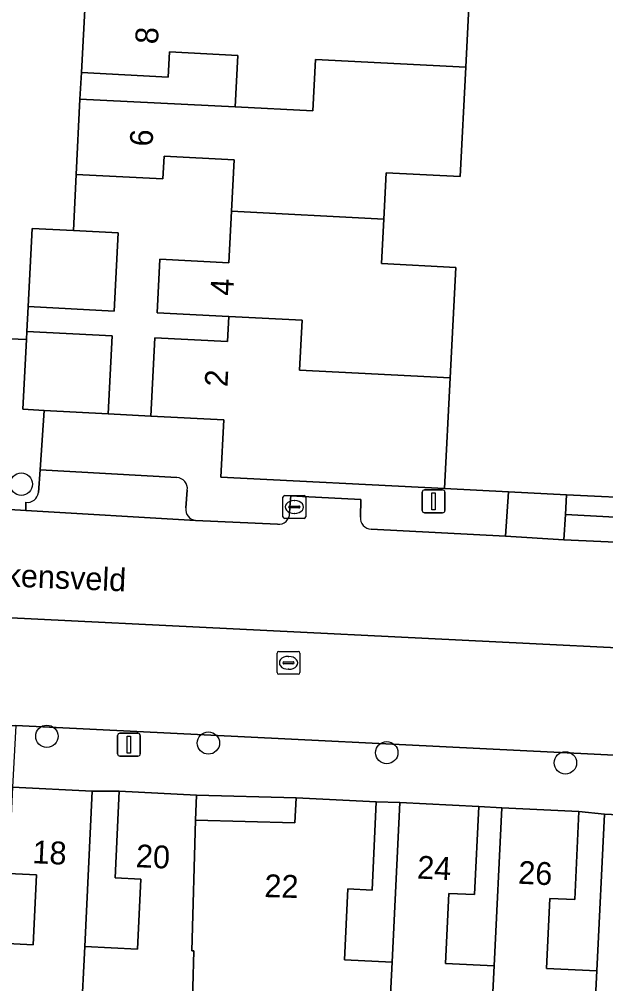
# Model space of a CAD drawing. Extents: x 162989 to 165008, y 383432 to 384338.
# Drawn here: x 164397.74 to 164423.42, y 383761.91 to 383804.12 of the extents above; entities that cross this region are included whole.
import ezdxf

# ---------------------------------------------------------------- set-up
doc = ezdxf.new("R2010")
doc.units = 0
for name, color, linetype in [('IMGEO_Boom', 7, 'Continuous'), ('IMGEO_Erf', 7, 'Continuous'), ('IMGEO_Groenvoorziening', 7, 'Continuous'), ('IMGEO_Kolk', 7, 'Continuous'), ('IMGEO_Lichtmast', 7, 'Continuous'), ('IMGEO_Openbare_ruimte_label', 7, 'Continuous'), ('IMGEO_Pand', 7, 'Continuous'), ('IMGEO_Pand_nummerreeks', 7, 'Continuous'), ('IMGEO_Parkeervlak_open', 7, 'Continuous'), ('IMGEO_Rijbaan_lokaal_open', 7, 'Continuous'), ('IMGEO_Voetpad_open', 7, 'Continuous')]:
    doc.layers.add(name, color=color, linetype=linetype)

msp = doc.modelspace()

# ---------------------------------------------------------------- linework, layer by layer
at = {"layer": 'IMGEO_Boom'}
for centre in [(164397.829, 383783.773), (164398.948, 383772.737), (164406.021, 383772.441), (164413.83, 383772.02), (164421.653, 383771.573)]:
    msp.add_circle(centre, 0.489, dxfattribs=at)
at = {"layer": 'IMGEO_Erf'}
msp.add_lwpolyline([(164428.858, 383835.551), (164422.167, 383835.909), (164421.923, 383831.166), (164421.699, 383826.786), (164421.461, 383822.164), (164421.235, 383817.766), (164421.005, 383813.284), (164420.757, 383808.447), (164420.655, 383806.463), (164420.645, 383806.27), (164417.517, 383806.43), (164417.291, 383802.025), (164417.045, 383797.236), (164413.811, 383797.402), (164413.707, 383795.376), (164413.607, 383793.429), (164416.853, 383793.262), (164416.605, 383788.423), (164416.356, 383783.582), (164419.161, 383783.441), (164421.706, 383783.313), (164425.399, 383783.128)], dxfattribs=at)
for points in [[(164400.396, 383800.632), (164407.197, 383800.283), (164407.313, 383802.542), (164404.311, 383802.696), (164404.254, 383801.595), (164400.462, 383801.79)], [(164403.505, 383786.746), (164403.681, 383790.174), (164406.859, 383790.011), (164406.915, 383791.109), (164403.779, 383791.27), (164403.9, 383793.623), (164406.916, 383793.468), (164407.031, 383795.717), (164407.147, 383797.967), (164404.078, 383798.125), (164404.027, 383797.132), (164400.226, 383797.327), (164400.114, 383794.878), (164402.064, 383794.778), (164401.888, 383791.35), (164398.124, 383791.544), (164398.068, 383790.457), (164401.813, 383790.264), (164401.639, 383786.858)], [(164400.935, 383770.341), (164400.605, 383763.53), (164402.921, 383763.418), (164403.069, 383766.489), (164401.932, 383766.544), (164402.116, 383770.33)], [(164405.506, 383770.166), (164405.453, 383769.068), (164409.804, 383768.943), (164409.857, 383770.041)], [(164413.373, 383769.87), (164413.185, 383766.005), (164412.131, 383766.056), (164411.981, 383762.955), (164414.062, 383762.854), (164414.4, 383769.834)], [(164417.861, 383769.666), (164417.675, 383765.807), (164416.554, 383765.861), (164416.406, 383762.798), (164418.527, 383762.695), (164418.862, 383769.606)], [(164422.246, 383769.442), (164422.06, 383765.59), (164420.977, 383765.642), (164420.829, 383762.574), (164423.032, 383762.467), (164423.364, 383769.334)], [(164395.508, 383763.752), (164398.347, 383763.615), (164398.495, 383766.671), (164397.262, 383766.731), (164395.671, 383766.804)]]:
    msp.add_lwpolyline(points, close=True, dxfattribs=at)
at = {"layer": 'IMGEO_Groenvoorziening'}
for points in [[(164416.356, 383783.582), (164406.572, 383784.084), (164406.7, 383786.582), (164403.505, 383786.746), (164401.639, 383786.858), (164398.829, 383787.002), (164398.65, 383784.405), (164404.639, 383784.059)], [(164413.145, 383781.808), (164419.036, 383781.493), (164419.161, 383783.441), (164416.356, 383783.582)], [(164405.094, 383783.511), (164405.037, 383782.73)], [(164409.573, 383782.504), (164409.605, 383782.976), (164409.624, 383783.257), (164410.138, 383783.238), (164412.701, 383783.104), (164412.685, 383782.332)], [(164405.456, 383782.186), (164409.052, 383782.016)]]:
    msp.add_lwpolyline(points, dxfattribs=at)
msp.add_lwpolyline([(164421.706, 383783.313), (164419.161, 383783.441), (164419.036, 383781.493), (164421.584, 383781.337), (164421.662, 383782.446)], close=True, dxfattribs=at)
for centre, radius, start, end in [((164404.622, 383783.582), 0.478, 351.4761, 87.9291), ((164405.509, 383782.66), 0.477, 171.5821, 263.6263), ((164409.096, 383782.492), 0.478, 264.7699, 1.4836), ((164413.146, 383782.273), 0.465, 172.7125, 269.8449)]:
    msp.add_arc(centre, radius, start, end, dxfattribs=at)
at = {"layer": 'IMGEO_Kolk'}
for p, q in [((164409.286, 383782.347), (164409.286, 383783.199)), ((164409.361, 383783.273), (164410.213, 383783.273)), ((164410.287, 383783.199), (164410.287, 383782.347)), ((164409.545, 383782.767), (164409.545, 383782.779)), ((164409.588, 383782.816), (164409.986, 383782.816)), ((164409.774, 383783.053), (164409.799, 383783.053)), ((164410.029, 383782.779), (164410.029, 383782.767)), ((164409.983, 383782.73), (164409.585, 383782.73)), ((164409.797, 383782.493), (164409.772, 383782.493)), ((164410.213, 383782.273), (164409.361, 383782.273)), ((164409.103, 383776.452), (164409.955, 383776.452)), ((164409.028, 383775.526), (164409.028, 383776.378)), ((164409.33, 383775.995), (164409.728, 383775.995)), ((164409.516, 383776.232), (164409.541, 383776.232)), ((164410.029, 383776.378), (164410.029, 383775.526)), ((164409.287, 383775.946), (164409.287, 383775.958)), ((164409.725, 383775.909), (164409.327, 383775.909)), ((164409.539, 383775.672), (164409.514, 383775.672)), ((164409.771, 383775.958), (164409.771, 383775.946)), ((164409.955, 383775.452), (164409.103, 383775.452))]:
    msp.add_line(p, q, dxfattribs=at)
for points in [[(164409.286, 383782.347), (164409.286, 383783.199)], [(164409.361, 383783.273), (164410.213, 383783.273)], [(164410.287, 383783.199), (164410.287, 383782.347)], [(164410.213, 383782.273), (164409.361, 383782.273)], [(164409.103, 383776.452), (164409.955, 383776.452)], [(164409.028, 383775.526), (164409.028, 383776.378)], [(164410.029, 383776.378), (164410.029, 383775.526)], [(164409.955, 383775.452), (164409.103, 383775.452)]]:
    msp.add_lwpolyline(points, dxfattribs=at)
for centre, radius, start, end in [((164409.363, 383783.197), 0.0765, 91.552, 178.448), ((164409.363, 383783.197), 0.0765, 91.552, 178.448), ((164410.211, 383783.197), 0.0765, 1.552, 88.448), ((164410.211, 383783.197), 0.0765, 1.552, 88.448), ((164409.585, 383782.776), 0.0403, 85.8775, 175.7526), ((164409.582, 383782.766), 0.0366, 178.938, 274.7102), ((164409.986, 383782.773), 0.043, 264.8664, 352.4533), ((164409.99, 383782.778), 0.0386, 1.7309, 96.639), ((164409.363, 383782.349), 0.0765, 181.552, 268.448), ((164409.363, 383782.349), 0.0765, 181.552, 268.448), ((164410.211, 383782.349), 0.0765, 271.552, 358.448), ((164410.211, 383782.349), 0.0765, 271.552, 358.448), ((164409.105, 383776.376), 0.0765, 91.552, 178.448), ((164409.105, 383776.376), 0.0765, 91.552, 178.448), ((164409.953, 383776.376), 0.0765, 1.552, 88.448), ((164409.953, 383776.376), 0.0765, 1.552, 88.448), ((164409.327, 383775.955), 0.0403, 85.8775, 175.7526), ((164409.732, 383775.957), 0.0386, 1.7309, 96.639), ((164409.324, 383775.945), 0.0366, 178.938, 274.7102), ((164409.728, 383775.952), 0.043, 264.8664, 352.4533), ((164409.105, 383775.528), 0.0765, 181.552, 268.448), ((164409.105, 383775.528), 0.0765, 181.552, 268.448), ((164409.953, 383775.528), 0.0765, 271.552, 358.448), ((164409.953, 383775.528), 0.0765, 271.552, 358.448)]:
    msp.add_arc(centre, radius, start, end, dxfattribs=at)
for centre, major_axis, ratio, start_param, end_param in [((164409.773, 383782.773), (-0.387, 0.002), 0.722429, 4.712389, 7.853982), ((164409.798, 383782.773), (-0.39, 0.002), 0.717154, 1.570796, 4.712389), ((164409.515, 383775.952), (-0.387, 0.002), 0.722429, 4.712389, 7.853982), ((164409.54, 383775.952), (-0.39, 0.002), 0.717154, 1.570796, 4.712389)]:
    msp.add_ellipse(centre, major_axis=major_axis, ratio=ratio, start_param=start_param, end_param=end_param, dxfattribs=at)
at = {"layer": 'IMGEO_Lichtmast'}
for p, q in [((164415.386, 383782.622), (164415.386, 383783.422)), ((164415.386, 383783.422), (164415.386, 383782.622)), ((164415.486, 383783.522), (164416.276, 383783.522)), ((164416.276, 383783.522), (164415.486, 383783.522)), ((164416.376, 383783.422), (164416.376, 383782.622)), ((164416.376, 383782.622), (164416.376, 383783.422)), ((164416.276, 383782.522), (164415.486, 383782.522)), ((164415.486, 383782.522), (164416.276, 383782.522)), ((164402.046, 383771.967), (164402.046, 383772.767)), ((164402.046, 383772.767), (164402.046, 383771.967)), ((164402.146, 383772.867), (164402.936, 383772.867)), ((164402.936, 383772.867), (164402.146, 383772.867)), ((164403.036, 383772.767), (164403.036, 383771.967)), ((164403.036, 383771.967), (164403.036, 383772.767)), ((164402.936, 383771.867), (164402.146, 383771.867)), ((164402.146, 383771.867), (164402.936, 383771.867))]:
    msp.add_line(p, q, dxfattribs=at)
for points in [[(164415.806, 383783.397), (164415.956, 383783.397), (164415.956, 383782.647), (164415.806, 383782.647), (164415.806, 383783.397)], [(164402.466, 383772.742), (164402.616, 383772.742), (164402.616, 383771.992), (164402.466, 383771.992), (164402.466, 383772.742)]]:
    msp.add_lwpolyline(points, dxfattribs=at)
for centre, start, end in [((164415.486, 383783.422), 90, 180), ((164415.486, 383783.422), 90, 180), ((164416.276, 383783.422), 0, 90), ((164416.276, 383783.422), 360, 90), ((164415.486, 383782.622), 180, 270), ((164415.486, 383782.622), 180, 270), ((164416.276, 383782.622), 270, 0), ((164416.276, 383782.622), 270, 0), ((164402.146, 383772.767), 90, 180), ((164402.146, 383772.767), 90, 180), ((164402.936, 383772.767), 0, 90), ((164402.936, 383772.767), 360, 90), ((164402.146, 383771.967), 180, 270), ((164402.146, 383771.967), 180, 270), ((164402.936, 383771.967), 270, 0), ((164402.936, 383771.967), 270, 0)]:
    msp.add_arc(centre, 0.1, start, end, dxfattribs=at)
at = {"layer": 'IMGEO_Pand'}
for points in [[(164417.517, 383806.43), (164417.527, 383806.624), (164410.648, 383806.978), (164410.455, 383804.746), (164403.899, 383804.996), (164400.633, 383805.121), (164400.462, 383801.79), (164404.254, 383801.595), (164404.311, 383802.696), (164407.313, 383802.542), (164407.197, 383800.283), (164410.592, 383800.113), (164410.707, 383802.365), (164417.291, 383802.025)], [(164417.291, 383802.025), (164410.707, 383802.365), (164410.592, 383800.113), (164407.197, 383800.283), (164400.396, 383800.632), (164400.226, 383797.327), (164404.027, 383797.132), (164404.078, 383798.125), (164407.147, 383797.967), (164407.031, 383795.717), (164413.707, 383795.376), (164413.811, 383797.402), (164417.045, 383797.236)], [(164406.915, 383791.109), (164410.124, 383790.946), (164410.012, 383788.763), (164416.605, 383788.423), (164416.853, 383793.262), (164413.607, 383793.429), (164413.707, 383795.376), (164407.031, 383795.717), (164406.916, 383793.468), (164403.9, 383793.623), (164403.779, 383791.27)], [(164400.114, 383794.878), (164398.3, 383794.971), (164398.124, 383791.544), (164401.888, 383791.35), (164402.064, 383794.778)], [(164406.915, 383791.109), (164406.859, 383790.011), (164403.681, 383790.174), (164403.505, 383786.746), (164406.7, 383786.582), (164406.572, 383784.084), (164416.356, 383783.582), (164416.605, 383788.423), (164410.012, 383788.763), (164410.124, 383790.946)], [(164401.639, 383786.858), (164401.813, 383790.264), (164398.068, 383790.457), (164398.05, 383790.106), (164397.893, 383787.05), (164398.829, 383787.002)], [(164400.605, 383763.53), (164400.935, 383770.341), (164397.445, 383770.509), (164397.262, 383766.731), (164398.495, 383766.671), (164398.347, 383763.615), (164395.508, 383763.752), (164395.341, 383760.303), (164395.12, 383755.208), (164397.386, 383755.1), (164397.332, 383753.992), (164402.148, 383753.759), (164402.467, 383760.28), (164400.452, 383760.378)], [(164400.605, 383763.53), (164400.452, 383760.378), (164402.467, 383760.28), (164402.148, 383753.759), (164406.879, 383753.53), (164407.195, 383760.052), (164405.297, 383760.142), (164405.389, 383763.349), (164405.289, 383763.352), (164405.453, 383769.068), (164405.506, 383770.166), (164402.116, 383770.33), (164401.932, 383766.544), (164403.069, 383766.489), (164402.921, 383763.418)], [(164414.062, 383762.854), (164411.981, 383762.955), (164412.131, 383766.056), (164413.185, 383766.005), (164413.373, 383769.87), (164409.857, 383770.041), (164409.804, 383768.943), (164405.453, 383769.068), (164405.289, 383763.352), (164405.389, 383763.349), (164405.297, 383760.142), (164407.195, 383760.052), (164406.879, 383753.53), (164411.313, 383753.315), (164411.629, 383759.838), (164413.908, 383759.727)], [(164414.062, 383762.854), (164413.908, 383759.727), (164411.629, 383759.838), (164411.313, 383753.315), (164415.929, 383753.092), (164416.249, 383759.614), (164418.371, 383759.511), (164418.527, 383762.695), (164416.406, 383762.798), (164416.554, 383765.861), (164417.675, 383765.807), (164417.861, 383769.666), (164414.4, 383769.834)], [(164423.032, 383762.467), (164420.829, 383762.574), (164420.977, 383765.642), (164422.06, 383765.59), (164422.246, 383769.442), (164418.862, 383769.606), (164418.527, 383762.695), (164418.371, 383759.511), (164416.249, 383759.614), (164415.929, 383753.092), (164420.371, 383752.876), (164420.68, 383759.4), (164422.875, 383759.293)], [(164423.032, 383762.467), (164422.875, 383759.293), (164420.68, 383759.4), (164420.371, 383752.876), (164424.923, 383752.656), (164425.072, 383755.73), (164427.424, 383755.616), (164427.744, 383762.219), (164425.267, 383762.339), (164425.419, 383765.489), (164426.61, 383765.432), (164426.791, 383769.168), (164423.364, 383769.334)]]:
    msp.add_lwpolyline(points, close=True, dxfattribs=at)
at = {"layer": 'IMGEO_Parkeervlak_open'}
for points in [[(164404.639, 383784.059), (164398.65, 383784.405), (164398.575, 383783.403)], [(164405.037, 383782.73), (164405.094, 383783.511)], [(164398.03, 383782.979), (164398.022, 383782.617), (164405.456, 383782.186)], [(164426.94, 383772.28), (164427.158, 383776.448), (164397.078, 383777.936), (164396.918, 383773.732)], [(164397.407, 383773.214), (164397.588, 383773.205), (164426.446, 383771.778)]]:
    msp.add_lwpolyline(points, dxfattribs=at)
for centre, radius, start, end in [((164404.622, 383783.582), 0.478, 351.4761, 87.9291), ((164398.092, 383783.462), 0.487, 262.7345, 353.0301), ((164405.509, 383782.66), 0.477, 171.5821, 263.6263)]:
    msp.add_arc(centre, radius, start, end, dxfattribs=at)
at = {"layer": 'IMGEO_Rijbaan_lokaal_open'}
for points in [[(164398.05, 383790.106), (164395.535, 383790.211), (164392.554, 383790.362), (164389.572, 383790.514), (164388.267, 383787.767), (164388.126, 383787.297)], [(164398.575, 383783.403), (164398.65, 383784.405), (164398.829, 383787.002), (164397.893, 383787.05), (164398.05, 383790.106)], [(164388.45, 383786.666), (164388.023, 383785.585), (164388.992, 383785.167), (164397.309, 383782.659), (164398.022, 383782.617), (164398.03, 383782.979)], [(164412.685, 383782.332), (164412.701, 383783.104), (164410.138, 383783.238), (164409.624, 383783.257), (164409.605, 383782.976), (164409.573, 383782.504)], [(164409.052, 383782.016), (164405.456, 383782.186), (164398.022, 383782.617), (164397.309, 383782.659), (164397.078, 383777.936), (164427.158, 383776.448), (164427.17, 383776.67), (164427.39, 383777.043), (164427.648, 383781.429)], [(164419.036, 383781.493), (164413.145, 383781.808)], [(164427.083, 383781.092), (164421.584, 383781.337), (164419.036, 383781.493)]]:
    msp.add_lwpolyline(points, dxfattribs=at)
for centre, radius, start, end in [((164398.092, 383783.462), 0.487, 262.7345, 353.0301), ((164409.096, 383782.492), 0.478, 264.7699, 1.4836), ((164413.146, 383782.273), 0.465, 172.7125, 269.8449)]:
    msp.add_arc(centre, radius, start, end, dxfattribs=at)
at = {"layer": 'IMGEO_Voetpad_open'}
for points in [[(164396.322, 383805.613), (164396.201, 383803.219), (164396.125, 383801.129), (164396.007, 383798.813), (164395.848, 383796.379), (164395.535, 383790.211), (164398.05, 383790.106), (164398.068, 383790.457), (164398.124, 383791.544), (164398.3, 383794.971), (164400.114, 383794.878), (164400.226, 383797.327), (164400.396, 383800.632), (164400.462, 383801.79), (164400.633, 383805.121)], [(164427.643, 383782.119), (164421.662, 383782.446), (164421.584, 383781.337)], [(164421.584, 383781.337), (164427.083, 383781.092)], [(164426.446, 383771.778), (164397.588, 383773.205), (164397.445, 383770.509), (164400.935, 383770.341), (164402.116, 383770.33), (164405.506, 383770.166), (164409.857, 383770.041), (164413.373, 383769.87), (164414.4, 383769.834), (164417.861, 383769.666), (164418.862, 383769.606), (164422.246, 383769.442), (164423.364, 383769.334), (164426.791, 383769.168), (164430.353, 383768.988), (164430.514, 383772.316), (164433.798, 383772.157), (164434.873, 383772.105), (164438.364, 383771.936), (164447.055, 383771.509)]]:
    msp.add_lwpolyline(points, dxfattribs=at)
msp.add_lwpolyline([(164427.758, 383783.191), (164425.399, 383783.128), (164421.706, 383783.313), (164421.662, 383782.446), (164427.643, 383782.119)], close=True, dxfattribs=at)

# ---------------------------------------------------------------- texts
at = {"layer": 'IMGEO_Openbare_ruimte_label'}
msp.add_text('Heerkensveld', height=1, rotation=357.5926, dxfattribs=at).set_placement((164394.231, 383779.421))
at = {"layer": 'IMGEO_Pand_nummerreeks'}
for s, rotation, p in [('8', 87.0609, (164403.809, 383803.016)), ('6', 87.0555, (164403.572, 383798.537)), ('4', 87.0562, (164407.101, 383792.004)), ('2', 87.0609, (164406.854, 383788.015)), ('18', 357.2441, (164398.301, 383767.184)), ('20', 357.2303, (164402.83, 383767.011)), ('24', 357.221, (164415.146, 383766.513)), ('26', 357.2254, (164419.57, 383766.287)), ('22', 358.3544, (164408.465, 383765.7))]:
    msp.add_text(s, height=1, rotation=rotation, dxfattribs=at).set_placement(p)

doc.saveas('drawing.dxf')
